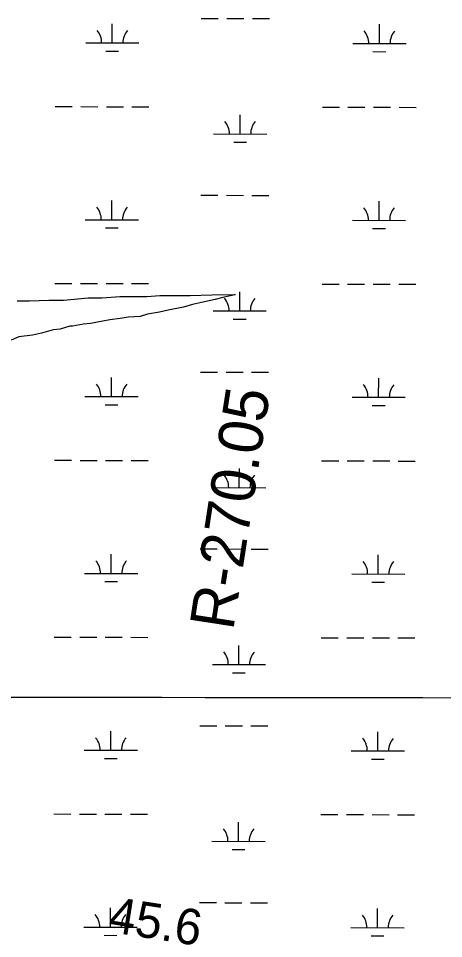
# Model space of a CAD drawing. Extents: x 3219052 to 3256913, y 800770 to 826146.
# Drawn here: x 3234341 to 3235140, y 817838 to 819569 of the extents above; entities that cross this region are included whole.
import ezdxf

# ---------------------------------------------------------------- set-up
doc = ezdxf.new("R2010")
doc.units = 0
for name, color, linetype in [('V-GRID-MAJR', 7, 'Continuous'), ('V-RIVR-RANG', 7, 'Continuous'), ('V-RIVR-RANG-IDEN', 7, 'Continuous'), ('V-SITE-VEGE', 7, 'Continuous'), ('V-WETL-SWMP', 7, 'Continuous')]:
    doc.layers.add(name, color=color, linetype=linetype)

msp = doc.modelspace()

# ---------------------------------------------------------------- linework, layer by layer
at = {"layer": 'V-GRID-MAJR'}
msp.add_spline([(3223238.921, 818307.868), (3228474.772, 818299.872), (3233710.625, 818292.637), (3238946.4790000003, 818286.164), (3244182.3340000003, 818280.452), (3249418.1890000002, 818275.502), (3254654.045, 818271.314), (3254654.046, 818271.314)], degree=3, dxfattribs=at)
at = {"layer": 'V-SITE-VEGE'}
msp.add_lwpolyline([(3234339.04, 819037.107), (3234362.367, 819037.187), (3234398.651, 819038.609), (3234425.867, 819038.703), (3234472.5100000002, 819042.75), (3234498.432, 819042.84), (3234532.12, 819045.547), (3234582.664, 819045.719), (3234607.2830000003, 819047.1020000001), (3234664.31, 819047.296), (3234704.481, 819048.732), (3234748.546, 819048.881), (3234742.0700000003, 819047.5650000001), (3234725.236, 819043.618), (3234710.99, 819039.682), (3234685.091, 819034.408), (3234668.254, 819030.462), (3234651.424, 819025.221), (3234622.932, 819019.937), (3234606.095, 819015.993), (3234584.073, 819012.028), (3234569.833, 819008.091), (3234547.805, 819006.719), (3234532.261, 819004.073), (3234512.829, 819001.415), (3234499.88, 818998.779), (3234476.563, 818994.81), (3234463.608, 818993.471), (3234442.884, 818989.512), (3234437.701, 818989.493), (3234419.574, 818984.247), (3234406.6180000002, 818982.905), (3234384.608, 818976.351), (3234367.774, 818972.405), (3234341.862, 818969.724), (3234327.629, 818963.1950000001)], dxfattribs=at)
at = {"layer": 'V-WETL-SWMP'}
for p, q in [((3234684.817903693, 819568.5758969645), (3234716.817833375, 819568.5088279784)), ((3234732.817798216, 819568.4752934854), (3234764.8177278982, 819568.4082244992)), ((3234780.8176927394, 819568.3746900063), (3234812.8176224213, 819568.3076210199)), ((3234517.6569607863, 819522.4961908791), (3234517.732411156, 819558.4960796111)), ((3235019.563857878, 819521.4442389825), (3235019.6393082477, 819557.4441277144)), ((3234467.6570706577, 819522.6009861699), (3234567.656850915, 819522.3913955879)), ((3234969.5639677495, 819521.5490342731), (3235069.5637480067, 819521.3394436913)), ((3234505.6246461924, 819507.090389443), (3234529.6245934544, 819507.0400877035)), ((3235007.5315432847, 819506.0384375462), (3235031.531490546, 819505.9881358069)), ((3234410.561545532, 819402.6494969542), (3234442.561475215, 819402.582427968)), ((3234458.5614400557, 819402.5488934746), (3234490.5613697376, 819402.4818244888)), ((3234506.5613345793, 819402.4482899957), (3234538.561264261, 819402.3812210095)), ((3234554.5612291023, 819402.3476865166), (3234586.561158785, 819402.2806175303)), ((3234912.468442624, 819401.5975450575), (3234944.468372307, 819401.5304760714)), ((3234960.468337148, 819401.4969415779), (3234992.4682668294, 819401.4298725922)), ((3235008.468231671, 819401.396338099), (3235040.4681613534, 819401.3292691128)), ((3235056.468126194, 819401.2957346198), (3235088.468055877, 819401.2286656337)), ((3234757.770435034, 819351.1797121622), (3234757.8458854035, 819387.179600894)), ((3234707.7705449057, 819351.284507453), (3234807.770325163, 819351.0749168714)), ((3234745.7381204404, 819335.7739107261), (3234769.7380677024, 819335.7236089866)), ((3234684.1206689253, 819235.9019251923), (3234716.120598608, 819235.8348562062)), ((3234732.120563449, 819235.8013217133), (3234764.1204931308, 819235.734252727)), ((3234780.1204579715, 819235.7007182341), (3234812.1203876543, 819235.6336492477)), ((3234516.959726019, 819189.822219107), (3234517.0351763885, 819225.8221078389)), ((3235018.866623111, 819188.7702672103), (3235018.94207348, 819224.7701559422)), ((3234466.9598358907, 819189.9270143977), (3234566.959616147, 819189.7174238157)), ((3234968.866732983, 819188.8750625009), (3235068.8665132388, 819188.6654719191)), ((3234504.927411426, 819174.4164176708), (3234528.927358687, 819174.3661159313)), ((3235006.8343085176, 819173.364465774), (3235030.8342557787, 819173.3141640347)), ((3234409.864310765, 819069.975525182), (3234441.864240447, 819069.9084561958)), ((3234457.864205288, 819069.8749217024), (3234489.8641349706, 819069.8078527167)), ((3234505.8640998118, 819069.7743182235), (3234537.8640294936, 819069.7072492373)), ((3234553.8639943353, 819069.6737147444), (3234585.863924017, 819069.6066457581)), ((3234911.7712078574, 819068.9235732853), (3234943.771137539, 819068.8565042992)), ((3234959.77110238, 819068.8229698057), (3234991.771032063, 819068.75590082)), ((3235007.7709969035, 819068.7223663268), (3235039.770926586, 819068.6552973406)), ((3235055.770891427, 819068.6217628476), (3235087.770821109, 819068.5546938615)), ((3234498.4310017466, 819042.8390487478), (3234532.119001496, 819045.5470417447)), ((3234532.119001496, 819045.5470417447), (3234582.6640013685, 819045.7200381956)), ((3234582.6640013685, 819045.7200381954), (3234607.2840012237, 819047.1010341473)), ((3234607.2840012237, 819047.1010341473), (3234664.30900108, 819047.2970301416)), ((3234664.30900108, 819047.2970301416), (3234704.4810008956, 819048.7310250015)), ((3234704.4810008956, 819048.7310250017), (3234748.5460007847, 819048.8820219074)), ((3234725.235001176, 819043.6180328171), (3234710.992001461, 819039.6810407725)), ((3234742.070000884, 819047.56402468), (3234725.235001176, 819043.6180328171)), ((3234748.5460007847, 819048.8820219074), (3234742.070000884, 819047.56402468)), ((3234757.0732002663, 819018.50574039), (3234757.148650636, 819054.5056291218)), ((3234339.03900248, 819037.1080692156), (3234362.3670024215, 819037.1880675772)), ((3234362.3670024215, 819037.1880675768), (3234398.651002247, 819038.6090627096)), ((3234398.651002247, 819038.6090627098), (3234425.868002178, 819038.7020607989)), ((3234425.868002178, 819038.7020607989), (3234472.511001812, 819042.7500505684)), ((3234472.511001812, 819042.7500505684), (3234498.4310017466, 819042.8390487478)), ((3234668.2550021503, 819030.4620600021), (3234651.4240025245, 819025.2200704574)), ((3234685.090001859, 819034.4080518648), (3234668.2550021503, 819030.4620600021)), ((3234710.992001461, 819039.6810407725), (3234685.090001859, 819034.4080518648)), ((3234584.076003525, 819012.0280983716), (3234569.83300381, 819008.0911063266)), ((3234606.0950032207, 819015.9920898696), (3234584.076003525, 819012.0280983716)), ((3234622.9300029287, 819019.938081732), (3234606.0950032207, 819015.9920898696)), ((3234651.4240025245, 819025.2200704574), (3234622.9300029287, 819019.9380817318)), ((3234707.0733101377, 819018.6105356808), (3234807.073090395, 819018.4009450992)), ((3234463.608004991, 818993.4701392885), (3234442.8850052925, 818989.5111476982)), ((3234476.5640048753, 818994.8111360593), (3234463.608004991, 818993.4701392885)), ((3234499.8790045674, 818998.7791274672), (3234476.5640048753, 818994.8111360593)), ((3234512.830004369, 819001.4151219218), (3234499.8790045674, 818998.7791274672)), ((3234532.2610041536, 819004.0741159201), (3234512.830004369, 819001.4151219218)), ((3234547.8050039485, 819006.7201101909), (3234532.2610041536, 819004.0741159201)), ((3234569.83300381, 819008.0911063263), (3234547.8050039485, 819006.7201101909)), ((3234745.040885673, 819003.0999389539), (3234769.0408329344, 819003.0496372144)), ((3234384.6090062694, 818976.3511749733), (3234367.7740065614, 818972.4051831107)), ((3234406.6190057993, 818982.9061618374), (3234384.6090062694, 818976.3511749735)), ((3234419.574005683, 818984.2471586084), (3234406.6190057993, 818982.9061618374)), ((3234437.701005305, 818989.4931480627), (3234419.574005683, 818984.2471586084)), ((3234442.8850052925, 818989.5111476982), (3234437.701005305, 818989.4931480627)), ((3234341.862006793, 818969.7241895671), (3234327.6280072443, 818963.1952021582)), ((3234367.7740065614, 818972.4051831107), (3234341.862006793, 818969.7241895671)), ((3234516.2624912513, 818857.1482473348), (3234516.337941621, 818893.1481360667)), ((3234683.423434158, 818903.2279534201), (3234715.42336384, 818903.160884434)), ((3234731.423328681, 818903.1273499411), (3234763.4232583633, 818903.0602809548)), ((3234779.423223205, 818903.0267464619), (3234811.4231528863, 818902.9596774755)), ((3235018.1693883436, 818856.0962954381), (3235018.2448387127, 818892.09618417)), ((3234466.2626011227, 818857.2530426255), (3234566.26238138, 818857.0434520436)), ((3234968.169498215, 818856.2010907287), (3235068.169278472, 818855.9915001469)), ((3234504.230176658, 818841.7424458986), (3234528.2301239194, 818841.6921441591)), ((3235006.1370737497, 818840.6904940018), (3235030.137021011, 818840.6401922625)), ((3234409.167075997, 818737.3015534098), (3234441.16700568, 818737.2344844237)), ((3234457.166970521, 818737.2009499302), (3234489.1669002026, 818737.1338809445)), ((3234505.1668650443, 818737.1003464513), (3234537.1667947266, 818737.0332774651)), ((3234553.1667595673, 818736.9997429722), (3234585.16668925, 818736.932673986)), ((3234911.0739730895, 818736.2496015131), (3234943.073902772, 818736.182532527)), ((3234959.073867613, 818736.1489980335), (3234991.073797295, 818736.0819290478)), ((3235007.073762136, 818736.0483945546), (3235039.0736918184, 818735.9813255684)), ((3235055.073656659, 818735.9477910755), (3235087.073586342, 818735.8807220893)), ((3234756.375965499, 818685.8317686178), (3234756.4514158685, 818721.8316573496)), ((3234706.3760753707, 818685.9365639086), (3234806.375855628, 818685.726973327)), ((3234744.343650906, 818670.4259671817), (3234768.3435981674, 818670.3756654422)), ((3234515.5652564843, 818524.4742755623), (3234515.640706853, 818560.4741642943)), ((3234682.7261993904, 818570.5539816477), (3234714.7261290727, 818570.4869126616)), ((3234730.7260939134, 818570.4533781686), (3234762.726023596, 818570.3863091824)), ((3234778.725988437, 818570.3527746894), (3234810.725918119, 818570.2857057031)), ((3235017.472153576, 818523.4223236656), (3235017.547603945, 818559.4222123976)), ((3234465.5653663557, 818524.5790708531), (3234565.565146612, 818524.3694802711)), ((3234503.5329418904, 818509.0684741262), (3234527.5328891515, 818509.0181723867)), ((3234967.4722634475, 818523.5271189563), (3235067.4720437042, 818523.3175283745)), ((3235005.439838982, 818508.0165222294), (3235029.4397862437, 818507.96622049)), ((3234408.46984123, 818404.6275816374), (3234440.469770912, 818404.5605126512)), ((3234456.4697357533, 818404.5269781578), (3234488.4696654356, 818404.459909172)), ((3234504.469630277, 818404.4263746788), (3234536.4695599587, 818404.3593056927)), ((3234552.4695248, 818404.3257711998), (3234584.469454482, 818404.2587022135)), ((3234910.376738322, 818403.5756297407), (3234942.3766680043, 818403.5085607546)), ((3234958.376632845, 818403.4750262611), (3234990.3765625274, 818403.4079572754)), ((3235006.3765273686, 818403.3744227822), (3235038.3764570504, 818403.307353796)), ((3235054.3764218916, 818403.273819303), (3235086.376351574, 818403.2067503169)), ((3234755.678730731, 818353.1577968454), (3234755.754181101, 818389.1576855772)), ((3234705.6788406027, 818353.2625921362), (3234805.67862086, 818353.0530015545)), ((3234743.646416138, 818337.7519954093), (3234767.6463633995, 818337.7016936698)), ((3234682.0289646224, 818237.8800098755), (3234714.028894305, 818237.8129408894)), ((3234730.0288591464, 818237.7794063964), (3234762.028788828, 818237.7123374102)), ((3234778.0287536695, 818237.6788029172), (3234810.0286833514, 818237.6117339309)), ((3234514.8680217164, 818191.8003037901), (3234514.943472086, 818227.8001925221)), ((3235016.774918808, 818190.7483518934), (3235016.8503691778, 818226.7482406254)), ((3234464.868131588, 818191.9050990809), (3234564.867911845, 818191.6955084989)), ((3234966.77502868, 818190.8531471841), (3235066.7748089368, 818190.6435566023)), ((3234502.835707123, 818176.394502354), (3234526.8356543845, 818176.3442006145)), ((3235004.7426042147, 818175.3425504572), (3235028.7425514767, 818175.2922487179)), ((3234407.7726064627, 818071.9536098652), (3234439.7725361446, 818071.886540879)), ((3234455.772500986, 818071.8530063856), (3234487.772430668, 818071.7859373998)), ((3234503.772395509, 818071.7524029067), (3234535.7723251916, 818071.6853339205)), ((3234551.7722900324, 818071.6517994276), (3234583.7722197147, 818071.5847304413)), ((3234754.9814959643, 818020.4838250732), (3234755.056946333, 818056.483713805)), ((3234909.6795035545, 818070.9016579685), (3234941.679433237, 818070.8345889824)), ((3234957.6793980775, 818070.8010544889), (3234989.67932776, 818070.7339855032)), ((3235005.6792926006, 818070.70045101), (3235037.6792222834, 818070.6333820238)), ((3235053.679187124, 818070.5998475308), (3235085.6791168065, 818070.5327785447)), ((3234704.9816058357, 818020.588620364), (3234804.981386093, 818020.3790297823)), ((3234742.949181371, 818005.0780236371), (3234766.949128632, 818005.0277218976)), ((3234681.3317298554, 817905.2060381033), (3234713.3316595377, 817905.1389691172)), ((3234729.331624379, 817905.1054346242), (3234761.331554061, 817905.038365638)), ((3234777.331518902, 817905.004831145), (3234809.3314485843, 817904.9377621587)), ((3234514.1707869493, 817859.126332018), (3234514.246237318, 817895.1262207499)), ((3235016.077684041, 817858.0743801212), (3235016.15313441, 817894.0742688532)), ((3234464.1708968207, 817859.2311273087), (3234564.1706770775, 817859.0215367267)), ((3234966.0777939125, 817858.1791754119), (3235066.0775741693, 817857.9695848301)), ((3234502.1384723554, 817843.7205305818), (3234526.138419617, 817843.6702288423)), ((3235004.045369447, 817842.668578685), (3235028.0453167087, 817842.6182769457))]:
    msp.add_line(p, q, dxfattribs=at)
for centre, radius, start, end in [((3234462.415141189, 819523.0867765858), 35.24628790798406, 359.1080939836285, 40.65175231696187), ((3234572.900770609, 819522.8552086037), 35.246287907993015, 139.10808960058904, 180.65174793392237), ((3234964.3220382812, 819522.0348246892), 35.24628790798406, 359.1080939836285, 40.65175231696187), ((3235074.807667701, 819521.8032567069), 35.246287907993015, 139.10808960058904, 180.65174793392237), ((3234702.5286154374, 819351.770297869), 35.24628790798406, 359.1080939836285, 40.65175231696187), ((3234813.014244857, 819351.5387298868), 35.246287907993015, 139.10808960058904, 180.65174793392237), ((3234461.7179064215, 819190.4128048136), 35.24628790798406, 359.1080939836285, 40.65175231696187), ((3234572.203535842, 819190.1812368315), 35.246287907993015, 139.10808960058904, 180.65174793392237), ((3234963.6248035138, 819189.360852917), 35.24628790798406, 359.1080939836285, 40.65175231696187), ((3235074.110432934, 819189.1292849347), 35.246287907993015, 139.10808960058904, 180.65174793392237), ((3234701.8313806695, 819019.0963260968), 35.24628790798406, 359.1080939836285, 40.65175231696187), ((3234812.3170100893, 819018.8647581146), 35.246287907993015, 139.10808960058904, 180.65174793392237), ((3234461.0206716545, 818857.7388330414), 35.24628790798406, 359.1080939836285, 40.65175231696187), ((3234571.5063010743, 818857.5072650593), 35.246287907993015, 139.10808960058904, 180.65174793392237), ((3234962.9275687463, 818856.6868811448), 35.24628790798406, 359.1080939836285, 40.65175231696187), ((3235073.413198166, 818856.4553131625), 35.246287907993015, 139.10808960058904, 180.65174793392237), ((3234701.1341459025, 818686.4223543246), 35.24628790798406, 359.1080939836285, 40.65175231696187), ((3234811.619775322, 818686.1907863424), 35.246287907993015, 139.10808960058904, 180.65174793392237), ((3234460.323436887, 818525.064861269), 35.24628790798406, 359.1080939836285, 40.65175231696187), ((3234570.809066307, 818524.8332932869), 35.246287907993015, 139.10808960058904, 180.65174793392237), ((3234962.230333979, 818524.0129093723), 35.24628790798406, 359.1080939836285, 40.65175231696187), ((3235072.7159633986, 818523.7813413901), 35.246287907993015, 139.10808960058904, 180.65174793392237), ((3234700.436911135, 818353.7483825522), 35.24628790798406, 359.1080939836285, 40.65175231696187), ((3234810.9225405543, 818353.51681457), 35.246287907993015, 139.10808960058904, 180.65174793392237), ((3234459.626202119, 818192.3908894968), 35.24628790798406, 359.1080939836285, 40.65175231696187), ((3234570.1118315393, 818192.1593215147), 35.246287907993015, 139.10808960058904, 180.65174793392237), ((3234961.533099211, 818191.3389376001), 35.24628790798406, 359.1080939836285, 40.65175231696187), ((3235072.018728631, 818191.1073696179), 35.246287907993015, 139.10808960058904, 180.65174793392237), ((3234699.7396763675, 818021.07441078), 35.24628790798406, 359.1080939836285, 40.65175231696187), ((3234810.2253057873, 818020.8428427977), 35.246287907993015, 139.10808960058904, 180.65174793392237), ((3234458.928967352, 817859.7169177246), 35.24628790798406, 359.1080939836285, 40.65175231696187), ((3234569.414596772, 817859.4853497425), 35.246287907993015, 139.10808960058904, 180.65174793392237), ((3234960.835864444, 817858.664965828), 35.24628790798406, 359.1080939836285, 40.65175231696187), ((3235071.3214938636, 817858.4333978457), 35.246287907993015, 139.10808960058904, 180.65174793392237)]:
    msp.add_arc(centre, radius, start, end, dxfattribs=at)

# ---------------------------------------------------------------- texts
at = {"layer": 'V-RIVR-RANG'}
msp.add_text('45.6', height=67, rotation=351.06832571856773, dxfattribs=at).set_placement((3234507.973395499, 817850.5819611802))
at = {"layer": 'V-RIVR-RANG-IDEN'}
msp.add_text('R-270.05', height=82.99999799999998, rotation=81.2050673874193, dxfattribs=at).set_placement((3234744.711, 818415.665))

doc.saveas('drawing.dxf')
